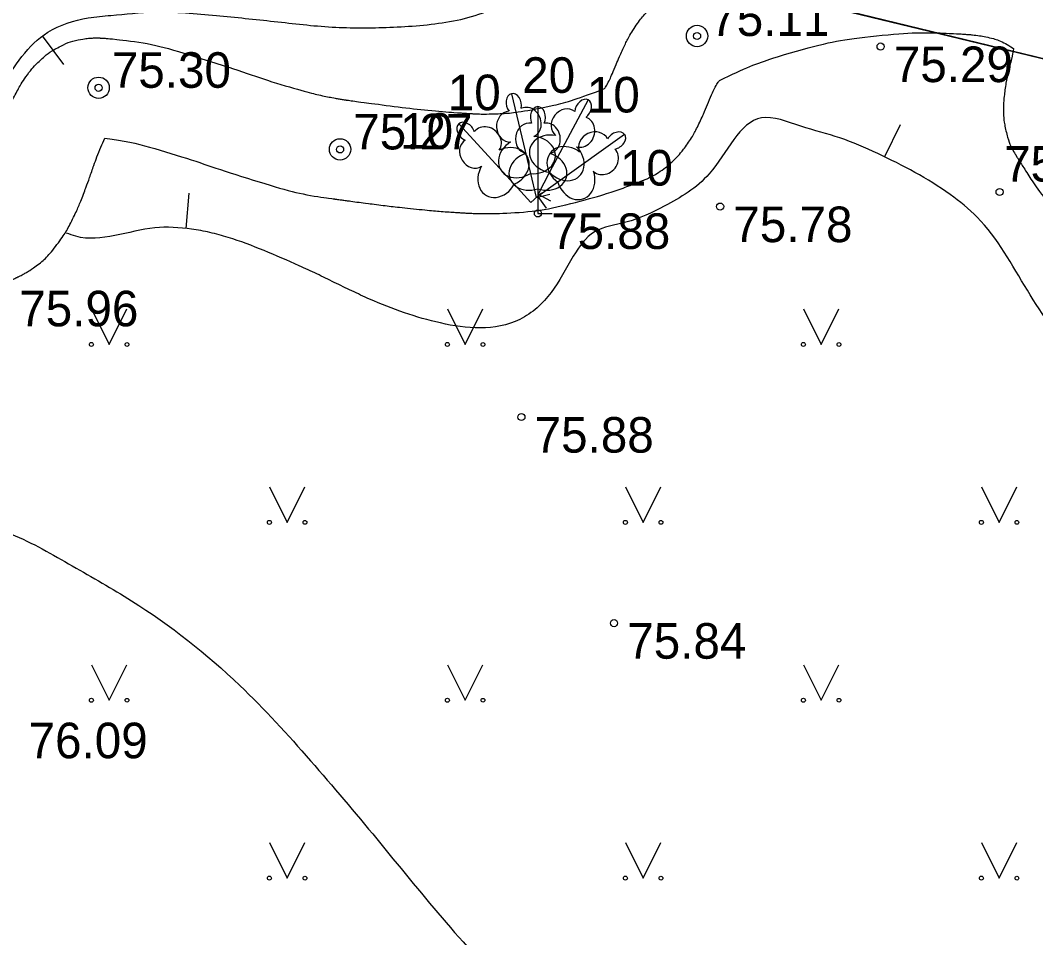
# Model space of a CAD drawing. Extents: x 576692 to 577659, y 273254 to 273799.
# Drawn here: x 576913.75 to 576928.01, y 273476.66 to 273489.56 of the extents above; entities that cross this region are included whole.
import ezdxf

# ---------------------------------------------------------------- set-up
doc = ezdxf.new("R2010")
doc.units = 0
for name, color, linetype in [('APGR_SARK_####_####_#', 7, 'Continuous'), ('BUVE_EKAS_ADRS_TKST_#', 7, 'Continuous'), ('GEOD_ELEM_####_TKST_#', 7, 'Continuous'), ('GEOD_SITP_####_TKST_#', 7, 'Continuous'), ('HIDT_REZV_####_TKST_#', 7, 'Continuous'), ('LKAN_ELEM_PAST_TKST_#', 7, 'Continuous'), ('LKAN_VADP_PAST_####_I', 7, 'Continuous'), ('NORB_ZOGS_ZSTP_####_#', 7, 'Continuous'), ('RELJ_ELEM_####_####_#', 7, 'Continuous'), ('SILT_VADP_UDEN_####_#', 7, 'Continuous')]:
    doc.layers.add(name, color=color, linetype=linetype)

msp = doc.modelspace()

# ---------------------------------------------------------------- linework, layer by layer
at = {"layer": 'BUVE_EKAS_ADRS_TKST_#'}
for centre in [(576923.257, 273489.335), (576914.851, 273488.607), (576918.243, 273487.741)]:
    msp.add_circle(centre, 0.15, dxfattribs=at)
at = {"layer": 'GEOD_ELEM_####_TKST_#'}
msp.add_spline([(576911.369, 273483.552), (576912.574, 273482.663), (576912.817, 273482.544), (576913.087, 273482.481), (576913.364, 273482.427), (576913.625, 273482.336), (576914.482, 273481.888), (576915.314, 273481.398), (576916.833, 273480.209), (576917.827, 273479.151), (576918.758, 273478.051), (576919.675, 273476.943), (576920.631, 273475.86), (576921.149, 273475.286), (576921.431, 273475.022), (576921.761, 273474.797), (576922.097, 273474.691), (576922.444, 273474.658), (576922.565, 273474.649), (576922.718, 273474.618), (576926.655, 273473.182)], degree=3, dxfattribs=at)
at = {"layer": 'GEOD_SITP_####_TKST_#'}
for p, q in [((576914.365, 273488.936), (576914.065, 273489.336)), ((576926.109, 273488.087), (576925.891, 273487.637)), ((576916.12, 273487.127), (576916.078, 273486.628))]:
    msp.add_line(p, q, dxfattribs=at)
for points in [[(576912.941, 273487.133), (576912.989, 273487.397), (576913.491, 273488.612), (576914.139, 273489.388), (576914.705, 273489.589), (576915.024, 273489.625), (576915.636, 273489.671), (576916.505, 273489.623), (576917.318, 273489.54), (576918.131, 273489.461), (576918.941, 273489.458), (576919.782, 273489.538), (576920.191, 273489.64), (576920.579, 273489.809), (576921.206, 273490.197), (576921.816, 273490.593), (576923.021, 273491.397), (576924.172, 273492.171), (576924.71, 273492.494), (576924.993, 273492.632), (576925.288, 273492.75), (576925.823, 273492.892), (576926.367, 273492.957), (576928.348, 273493.076), (576929.353, 273493.126), (576929.796, 273493.165), (576930.238, 273493.22), (576930.679, 273493.279), (576931.123, 273493.325), (576932.01, 273493.36), (576932.892, 273493.329), (576933.707, 273493.209), (576934.515, 273493.022), (576935.324, 273492.824), (576936.139, 273492.673), (576938.038, 273492.45), (576938.742, 273492.376)], [(576941.326, 273480.779), (576941.059, 273480.998), (576940.755, 273481.327), (576940.478, 273481.684), (576940.31, 273482.204), (576940.342, 273482.792), (576940.35, 273483.381), (576940.11, 273483.901), (576939.911, 273484.095), (576939.699, 273484.253), (576939.241, 273484.373), (576938.998, 273484.327), (576938.755, 273484.262), (576938.511, 273484.195), (576938.266, 273484.144), (576936.628, 273483.93), (576936.372, 273483.922), (576936.116, 273483.925), (576935.86, 273483.929), (576935.604, 273483.924), (576934.558, 273483.838), (576934.039, 273483.752), (576933.523, 273483.622), (576933, 273483.43), (576932.501, 273483.195), (576932.015, 273482.936), (576931.534, 273482.676), (576931.2, 273482.453), (576931.037, 273482.337), (576930.87, 273482.238), (576930.656, 273482.184), (576930.42, 273482.204), (576930.018, 273482.438), (576929.915, 273482.579), (576929.816, 273482.72), (576929.631, 273483.005), (576929.281, 273483.581), (576928.935, 273484.156), (576928.577, 273484.725), (576927.896, 273485.762), (576927.191, 273486.79), (576926.812, 273487.107), (576925.794, 273487.683), (576925.264, 273487.902), (576924.714, 273488.069), (576924.162, 273488.184), (576923.429, 273487.4), (576922.797, 273486.945), (576922.258, 273486.717), (576921.816, 273486.582), (576921.519, 273486.239), (576921.207, 273485.731), (576921.01, 273485.517), (576920.767, 273485.351), (576920.213, 273485.233), (576919.653, 273485.302), (576918.656, 273485.639), (576918.408, 273485.753), (576918.162, 273485.872), (576917.917, 273485.991), (576917.669, 273486.105), (576916.671, 273486.504), (576916.415, 273486.574), (576916.158, 273486.62), (576915.639, 273486.639), (576914.532, 273486.52), (576914.398, 273486.565)], [(576906.034, 273485.001), (576906.076, 273484.994), (576906.322, 273484.904), (576906.888, 273484.486), (576907.206, 273484.157), (576907.502, 273483.816), (576908.001, 273483.073), (576908.284, 273482.491), (576908.537, 273481.905), (576908.957, 273480.719), (576909.268, 273479.511), (576909.473, 273478.274), (576909.524, 273477.428), (576909.473, 273476.573), (576909.417, 273475.717), (576909.416, 273475.292), (576909.432, 273475.079), (576909.455, 273474.866), (576909.562, 273474.45), (576909.659, 273474.256), (576909.79, 273474.077), (576910.089, 273473.815), (576910.396, 273473.601), (576911.033, 273473.291), (576911.367, 273473.186), (576911.704, 273473.1), (576912.388, 273472.984), (576913.041, 273472.925), (576913.697, 273472.901), (576914.351, 273472.874), (576915.001, 273472.809), (576915.09, 273472.79), (576916.212, 273472.218), (576917.117, 273471.747), (576917.577, 273471.514), (576918.002, 273471.309), (576918.544, 273471.235), (576919.857, 273471.44), (576921.431, 273471.546)], [(576901.068, 273477.022), (576901.074, 273476.997), (576901.347, 273476.01), (576901.759, 273474.955), (576902.011, 273474.445), (576902.28, 273473.939), (576902.547, 273473.473), (576902.841, 273473.03), (576903.169, 273472.61), (576903.541, 273472.217), (576903.97, 273471.909), (576904.703, 273471.545), (576905.443, 273471.214), (576906.975, 273470.739), (576907.912, 273470.57), (576909.429, 273470.319), (576909.455, 273470.319), (576909.994, 273470.356), (576910.942, 273470.271), (576911.887, 273470.128), (576912.831, 273469.971), (576913.78, 273469.843), (576914.552, 273469.782), (576915.172, 273469.835), (576915.745, 273469.936), (576919.02, 273470.392), (576921.671, 273470.451), (576924.588, 273470.117), (576925.533, 273469.81), (576926.312, 273469.412), (576927.074, 273468.991), (576927.834, 273468.569), (576928.606, 273468.168), (576929.158, 273467.916), (576931.583, 273467.179), (576933.187, 273466.725), (576934.248, 273466.399), (576934.599, 273466.308), (576935.229, 273466.194), (576935.865, 273466.113), (576936.502, 273466.04), (576937.134, 273465.95), (576937.493, 273465.875), (576937.848, 273465.78), (576938.202, 273465.683), (576938.561, 273465.605), (576938.643, 273465.594)]]:
    msp.add_spline(points, degree=3, dxfattribs=at)
at = {"layer": 'LKAN_ELEM_PAST_TKST_#'}
for p, q in [((576921.186, 273487.42), (576921.023, 273487.113)), ((576920.916, 273487.402), (576920.997, 273487.065)), ((576921.303, 273487.28), (576921.02, 273487.078)), ((576920.689, 273487.253), (576920.923, 273486.997)), ((576920.923, 273486.997), (576921.071, 273487.132)), ((576921.022, 273487.189), (576921.022, 273486.842)), ((576920.997, 273487.065), (576921.191, 273487.111)), ((576921.02, 273487.078), (576921.137, 273486.916)), ((576921.023, 273487.113), (576921.199, 273487.02)), ((576921.022, 273486.842), (576921.222, 273486.842)), ((576914.75, 273485.5), (576915, 273485)), ((576915, 273485), (576915.25, 273485.5)), ((576919.75, 273485.5), (576920, 273485)), ((576920, 273485), (576920.25, 273485.5)), ((576924.75, 273485.5), (576925, 273485)), ((576925, 273485), (576925.25, 273485.5)), ((576917.25, 273483), (576917.5, 273482.5)), ((576917.5, 273482.5), (576917.75, 273483)), ((576922.25, 273483), (576922.5, 273482.5)), ((576922.5, 273482.5), (576922.75, 273483)), ((576927.25, 273483), (576927.5, 273482.5)), ((576927.5, 273482.5), (576927.75, 273483)), ((576914.75, 273480.5), (576915, 273480)), ((576915, 273480), (576915.25, 273480.5)), ((576919.75, 273480.5), (576920, 273480)), ((576920, 273480), (576920.25, 273480.5)), ((576924.75, 273480.5), (576925, 273480)), ((576925, 273480), (576925.25, 273480.5)), ((576917.25, 273478), (576917.5, 273477.5)), ((576917.5, 273477.5), (576917.75, 273478)), ((576922.25, 273478), (576922.5, 273477.5)), ((576922.5, 273477.5), (576922.75, 273478)), ((576927.25, 273478), (576927.5, 273477.5)), ((576927.5, 273477.5), (576927.75, 273478))]:
    msp.add_line(p, q, dxfattribs=at)
for points in [[(576920.649, 273488.524), (576920.916, 273487.402)], [(576921.727, 273488.438), (576921.186, 273487.42)], [(576920.79, 273488.318), (576920.789, 273488.319)], [(576921.022, 273488.342), (576921.022, 273487.189)], [(576921.697, 273488.191), (576921.697, 273488.192)], [(576919.909, 273488.102), (576920.689, 273487.253)], [(576920.132, 273487.991), (576920.13, 273487.991)], [(576921.112, 273488.11), (576921.111, 273488.111)], [(576922.24, 273487.952), (576921.303, 273487.28)], [(576922.103, 273487.744), (576922.103, 273487.745)]]:
    msp.add_lwpolyline(points, dxfattribs=at)
for centre, radius in [((576914.75, 273485), 0.028), ((576915.25, 273485), 0.0263), ((576919.75, 273485), 0.028), ((576920.25, 273485), 0.0263), ((576924.75, 273485), 0.028), ((576925.25, 273485), 0.0263), ((576917.25, 273482.5), 0.028), ((576917.75, 273482.5), 0.0263), ((576922.25, 273482.5), 0.028), ((576922.75, 273482.5), 0.0263), ((576927.25, 273482.5), 0.028), ((576927.75, 273482.5), 0.0263), ((576914.75, 273480), 0.028), ((576915.25, 273480), 0.0263), ((576919.75, 273480), 0.028), ((576920.25, 273480), 0.0263), ((576924.75, 273480), 0.028), ((576925.25, 273480), 0.0263), ((576917.25, 273477.5), 0.028), ((576917.75, 273477.5), 0.0263), ((576922.25, 273477.5), 0.028), ((576922.75, 273477.5), 0.0263), ((576927.25, 273477.5), 0.028), ((576927.75, 273477.5), 0.0263)]:
    msp.add_circle(centre, radius, dxfattribs=at)
for centre, major_axis, ratio, start_param, end_param in [((576920.684, 273488.378), (0.035, -0.146), 0.707107, 3.14537, 5.287485), ((576920.683, 273488.378), (0.035, -0.146), 0.707107, 0.995701, 3.137816), ((576921.657, 273488.305), (-0.07, -0.132), 0.707107, 3.14537, 5.287485), ((576921.657, 273488.306), (-0.07, -0.132), 0.707107, 0.995701, 3.137816), ((576920.627, 273488.061), (0.012, -0.216), 0.861323, 3.141593, 6.283185), ((576920.877, 273488.121), (0.087, -0.198), 0.861323, 0, 3.141593), ((576921.022, 273488.192), (0, -0.15), 0.707107, 3.14537, 5.287485), ((576921.022, 273488.192), (0, -0.15), 0.707107, 0.995701, 3.137816), ((576921.405, 273488.105), (-0.134, -0.169), 0.861323, 3.141593, 6.283185), ((576920.01, 273487.991), (0.101, -0.11), 0.707107, 0.995701, 3.137816), ((576920.894, 273487.897), (-0.039, -0.212), 0.861323, 3.141593, 6.283185), ((576921.15, 273487.897), (0.039, -0.212), 0.861323, 0, 3.141593), ((576921.632, 273487.985), (-0.066, -0.206), 0.861323, 0, 3.141593), ((576920.01, 273487.992), (0.101, -0.11), 0.707107, 3.14537, 5.287485), ((576920.304, 273487.861), (0.172, -0.13), 0.861323, 0, 3.141593), ((576921.804, 273487.797), (-0.195, -0.092), 0.861323, 3.141593, 6.283185), ((576922.118, 273487.864), (-0.122, -0.087), 0.707107, 3.14537, 5.287485), ((576920.115, 273487.687), (0.115, -0.183), 0.861323, 3.141593, 6.283185), ((576920.772, 273487.621), (0.276, 0.164), 0.814445, 1.570796, 4.752015), ((576921.222, 273487.679), (0.316, -0.06), 0.814445, 1.570796, 4.752015), ((576920.946, 273487.662), (-0.321, 0.021), 0.814445, 1.531171, 4.712389), ((576922.118, 273487.865), (-0.122, -0.087), 0.707107, 0.995701, 3.137816), ((576920.588, 273487.494), (-0.29, -0.137), 0.814445, 1.531171, 4.712389), ((576921.45, 273487.496), (0.256, -0.194), 0.814445, 1.570796, 4.752015), ((576921.38, 273487.595), (-0.226, 0.228), 0.814445, 1.531171, 4.712389), ((576921.953, 273487.588), (-0.15, -0.155), 0.861323, 0, 3.141593), ((576920.932, 273487.435), (0.307, 0.095), 0.814445, 1.570796, 4.752015), ((576921.112, 273487.435), (-0.307, 0.095), 0.814445, 1.531171, 4.712389), ((576920.456, 273487.373), (0.162, 0.278), 0.814445, 1.570796, 4.752015), ((576921.555, 273487.351), (-0.101, 0.305), 0.814445, 1.531171, 4.712389)]:
    msp.add_ellipse(centre, major_axis=major_axis, ratio=ratio, start_param=start_param, end_param=end_param, dxfattribs=at)
at = {"layer": 'LKAN_VADP_PAST_####_I'}
for points in [[(576921.958, 273488.597), (576921.967, 273488.609), (576921.986, 273488.638), (576922.034, 273488.73), (576922.061, 273488.793), (576922.124, 273488.943), (576922.159, 273489.03), (576922.247, 273489.223), (576922.3, 273489.328), (576922.443, 273489.548), (576922.535, 273489.663), (576922.716, 273489.821), (576922.783, 273489.87), (576922.876, 273489.925), (576922.894, 273489.935), (576922.923, 273489.95), (576922.933, 273489.955), (576922.947, 273489.963), (576922.949, 273489.964), (576922.954, 273489.966), (576922.978, 273489.978), (576923.002, 273489.99), (576923.191, 273490.081), (576923.361, 273490.155), (576924.215, 273490.492), (576924.917, 273490.654), (576925.958, 273490.765), (576926.304, 273490.781), (576926.73, 273490.775), (576926.816, 273490.772), (576926.985, 273490.765), (576927.069, 273490.761), (576927.339, 273490.74), (576927.537, 273490.715), (576927.956, 273490.605), (576928.177, 273490.517), (576928.444, 273490.35), (576928.497, 273490.314), (576928.574, 273490.255), (576928.6, 273490.235), (576928.638, 273490.204), (576928.651, 273490.193), (576928.667, 273490.18), (576928.671, 273490.176), (576928.675, 273490.173), (576928.676, 273490.172), (576928.677, 273490.171), (576928.68, 273490.168), (576928.683, 273490.166), (576928.695, 273490.156), (576928.704, 273490.147), (576928.787, 273490.07), (576928.854, 273489.992), (576928.963, 273489.823), (576929.005, 273489.734), (576929.066, 273489.557), (576929.085, 273489.47), (576929.105, 273489.305), (576929.107, 273489.228), (576929.1, 273489.012), (576929.078, 273488.889), (576929.034, 273488.674), (576929.01, 273488.582), (576928.976, 273488.43), (576928.965, 273488.371), (576928.962, 273488.337)], [(576913.122, 273487.215), (576913.129, 273487.222), (576913.154, 273487.248), (576913.218, 273487.353), (576913.256, 273487.429), (576913.332, 273487.612), (576913.371, 273487.719), (576913.452, 273487.948), (576913.494, 273488.071), (576913.593, 273488.325), (576913.648, 273488.455), (576913.759, 273488.656), (576913.801, 273488.724), (576913.901, 273488.859), (576913.959, 273488.927), (576914.099, 273489.058), (576914.181, 273489.12), (576914.372, 273489.223), (576914.479, 273489.263), (576914.647, 273489.297), (576914.704, 273489.304), (576914.789, 273489.308), (576914.817, 273489.308), (576914.86, 273489.307), (576914.874, 273489.307), (576914.891, 273489.306), (576914.894, 273489.306), (576914.898, 273489.305), (576914.903, 273489.305), (576914.909, 273489.305), (576914.971, 273489.301), (576915.03, 273489.295), (576915.55, 273489.239), (576915.982, 273489.118), (576916.806, 273488.858), (576917.198, 273488.716), (576917.756, 273488.553), (576917.937, 273488.507), (576918.156, 273488.464), (576918.2, 273488.456), (576918.264, 273488.445), (576918.285, 273488.442), (576918.312, 273488.438), (576918.317, 273488.437), (576918.328, 273488.436), (576918.332, 273488.435), (576918.351, 273488.433), (576918.364, 273488.431), (576918.477, 273488.415), (576918.578, 273488.402), (576919.078, 273488.335), (576919.471, 273488.289), (576919.905, 273488.256), (576919.953, 273488.253), (576920.025, 273488.249), (576920.049, 273488.247), (576920.084, 273488.245), (576920.096, 273488.244), (576920.12, 273488.243), (576920.131, 273488.243), (576920.225, 273488.238), (576920.308, 273488.238), (576920.56, 273488.245), (576920.729, 273488.263), (576921.244, 273488.35), (576921.597, 273488.455), (576921.958, 273488.597)], [(576923.573, 273488.71), (576923.926, 273488.885), (576924.289, 273489.023), (576925.027, 273489.229), (576925.402, 273489.299), (576926.152, 273489.377), (576926.527, 273489.386), (576926.92, 273489.366), (576926.943, 273489.365), (576926.988, 273489.362), (576927.01, 273489.361), (576927.074, 273489.356), (576927.115, 273489.353), (576927.233, 273489.339), (576927.303, 273489.327), (576927.431, 273489.296), (576927.488, 273489.277), (576927.596, 273489.229), (576927.648, 273489.199), (576927.701, 273489.16)], [(576927.701, 273489.16), (576927.695, 273489.108), (576927.676, 273489.024), (576927.627, 273488.815), (576927.596, 273488.691), (576927.567, 273488.465), (576927.56, 273488.384), (576927.562, 273488.204), (576927.571, 273488.105), (576927.62, 273487.897), (576927.66, 273487.788), (576927.724, 273487.678), (576927.728, 273487.671), (576927.733, 273487.662), (576927.735, 273487.658), (576927.739, 273487.652), (576927.742, 273487.647), (576927.746, 273487.641), (576927.749, 273487.636), (576927.759, 273487.621), (576927.765, 273487.611), (576927.784, 273487.58), (576927.797, 273487.56), (576927.916, 273487.37), (576928.037, 273487.182), (576928.342, 273486.804), (576928.529, 273486.611), (576928.828, 273486.412), (576928.891, 273486.374), (576928.966, 273486.335), (576928.974, 273486.331), (576928.991, 273486.322), (576929.001, 273486.317), (576929.019, 273486.308), (576929.056, 273486.29), (576929.092, 273486.273), (576929.214, 273486.215), (576929.31, 273486.171), (576929.601, 273486.044), (576929.794, 273485.967), (576930.371, 273485.756), (576930.753, 273485.64), (576931.512, 273485.433), (576931.888, 273485.342), (576932.312, 273485.242), (576932.359, 273485.23), (576932.453, 273485.208), (576932.497, 273485.197), (576932.639, 273485.163), (576932.742, 273485.138), (576932.967, 273485.092), (576933.088, 273485.071), (576933.285, 273485.055), (576933.354, 273485.051), (576933.442, 273485.052), (576933.46, 273485.052), (576933.496, 273485.054), (576933.511, 273485.054), (576933.556, 273485.057), (576933.585, 273485.059), (576934.087, 273485.098), (576934.515, 273485.234), (576935.303, 273485.548), (576935.667, 273485.729), (576936.355, 273486.04), (576936.678, 273486.168), (576937.053, 273486.255), (576937.127, 273486.269), (576937.208, 273486.281), (576937.217, 273486.282), (576937.235, 273486.284), (576937.249, 273486.286), (576937.284, 273486.29), (576937.356, 273486.299), (576937.427, 273486.309), (576937.665, 273486.339), (576937.854, 273486.363), (576938.803, 273486.483), (576939.559, 273486.576), (576940.5, 273486.671), (576940.688, 273486.689), (576940.97, 273486.714), (576941.063, 273486.722), (576941.254, 273486.737), (576941.731, 273486.777), (576942.491, 273486.711), (576943.624, 273486.661), (576944.458, 273486.827), (576946.22, 273487.64)], [(576914.94, 273487.897), (576915.222, 273487.866), (576915.534, 273487.788), (576916.205, 273487.582), (576916.562, 273487.454), (576917.319, 273487.217), (576917.72, 273487.106), (576918.154, 273487.047), (576918.159, 273487.046), (576918.17, 273487.044), (576918.187, 273487.042), (576918.228, 273487.036), (576918.263, 273487.032), (576918.332, 273487.022), (576918.379, 273487.016), (576918.518, 273486.997), (576918.611, 273486.985), (576918.893, 273486.949), (576919.082, 273486.927), (576919.463, 273486.887), (576919.655, 273486.87), (576919.898, 273486.854), (576919.946, 273486.851), (576920.019, 273486.847), (576920.042, 273486.845), (576920.096, 273486.843), (576920.123, 273486.842), (576920.258, 273486.838), (576920.366, 273486.838), (576920.901, 273486.858), (576921.318, 273486.931), (576921.926, 273487.099), (576922.126, 273487.164), (576922.372, 273487.256), (576922.421, 273487.275), (576922.476, 273487.297), (576922.484, 273487.3), (576922.492, 273487.303), (576922.495, 273487.304), (576922.499, 273487.306), (576922.508, 273487.31), (576922.513, 273487.312), (576922.543, 273487.324), (576922.566, 273487.335), (576922.633, 273487.368), (576922.677, 273487.393), (576922.8, 273487.472), (576922.873, 273487.533), (576923, 273487.658), (576923.053, 273487.723), (576923.192, 273487.914), (576923.255, 273488.038), (576923.357, 273488.259), (576923.397, 273488.359), (576923.467, 273488.526), (576923.498, 273488.593), (576923.549, 273488.683), (576923.567, 273488.705), (576923.573, 273488.71)], [(576907.132, 273487.59), (576908.301, 273486.977), (576909.547, 273486.323), (576910.804, 273485.663), (576910.896, 273485.615), (576910.913, 273485.606), (576910.92, 273485.602), (576910.925, 273485.599), (576910.929, 273485.597), (576910.966, 273485.578), (576910.998, 273485.563), (576911.097, 273485.519), (576911.164, 273485.494), (576911.364, 273485.433), (576911.498, 273485.409), (576911.76, 273485.386), (576911.887, 273485.388), (576912.258, 273485.418), (576912.488, 273485.472), (576912.919, 273485.606), (576913.121, 273485.686), (576913.399, 273485.805), (576913.488, 273485.845), (576913.614, 273485.901), (576913.655, 273485.92), (576913.697, 273485.939), (576913.699, 273485.94), (576913.703, 273485.941), (576913.704, 273485.942), (576913.709, 273485.944), (576913.712, 273485.946), (576913.725, 273485.952), (576913.736, 273485.957), (576913.767, 273485.972), (576913.787, 273485.983), (576913.846, 273486.016), (576913.884, 273486.04), (576914.064, 273486.165), (576914.177, 273486.284), (576914.358, 273486.523), (576914.428, 273486.644), (576914.546, 273486.882), (576914.594, 273486.998), (576914.681, 273487.223), (576914.719, 273487.331), (576914.79, 273487.532), (576914.823, 273487.625), (576914.885, 273487.784), (576914.915, 273487.851), (576914.94, 273487.897)]]:
    msp.add_open_spline(points, degree=3, dxfattribs=at)
at = {"layer": 'RELJ_ELEM_####_####_#'}
for centre in [(576923.257, 273489.335), (576925.835, 273489.187), (576914.851, 273488.607), (576918.243, 273487.741), (576927.506, 273487.143), (576923.581, 273486.938), (576921.022, 273486.842), (576920.79, 273483.98), (576922.091, 273481.084)]:
    msp.add_circle(centre, 0.05, dxfattribs=at)
at = {"layer": 'SILT_VADP_UDEN_####_#'}
for points in [[(577302.27, 273445.801), (577302.254, 273414.066), (577272.786, 273380.42), (577268.009, 273412.497), (577233.841, 273424.529), (577096.144, 273448.16), (576853.83, 273507.082), (576865.33, 273530.143), (576887.167, 273533.699), (576886.027, 273541.27), (576883.637, 273560.163)], [(577302.27, 273445.801), (577302.254, 273414.066), (577272.786, 273380.42), (577268.009, 273412.497), (577233.841, 273424.529), (577096.144, 273448.16), (576853.83, 273507.082), (576865.33, 273530.143), (576887.167, 273533.699), (576886.027, 273541.27), (576883.81, 273558.799)], [(576957.448, 273434.464), (576965.44, 273432.264), (576965.52, 273443.731), (576938.464, 273451.018), (576852.158, 273453.108), (576824.165, 273477.114), (576853.83, 273507.082), (577096.144, 273448.16), (577095.062, 273421.873)]]:
    msp.add_lwpolyline(points, dxfattribs=at)

# ---------------------------------------------------------------- texts
at = {"layer": 'APGR_SARK_####_####_#'}
for s, p in [(' 20', (576920.615, 273488.536)), (' 10', (576919.57, 273488.292)), (' 10', (576921.523, 273488.26)), (' 10', (576918.901, 273487.751)), (' 10', (576921.988, 273487.233))]:
    msp.add_text(s, height=0.5, dxfattribs=at).set_placement(p)
at = {"layer": 'HIDT_REZV_####_TKST_#'}
for s, p in [(' 75.29', (576925.835, 273488.687)), (' 75.47', (576927.384, 273487.288)), (' 75.88', (576921.022, 273486.342)), (' 75.78', (576923.581, 273486.438)), (' 75.96', (576913.551, 273485.255)), (' 75.88', (576920.79, 273483.48)), (' 75.84', (576922.091, 273480.584)), (' 76.09', (576913.682, 273479.185))]:
    msp.add_text(s, height=0.5, dxfattribs=at).set_placement(p)
at = {"layer": 'NORB_ZOGS_ZSTP_####_#'}
for s, p in [(' 75.11', (576923.257, 273489.335)), (' 75.30', (576914.851, 273488.607)), (' 75.27', (576918.243, 273487.741))]:
    msp.add_text(s, height=0.5, dxfattribs=at).set_placement(p)

doc.saveas('drawing.dxf')
